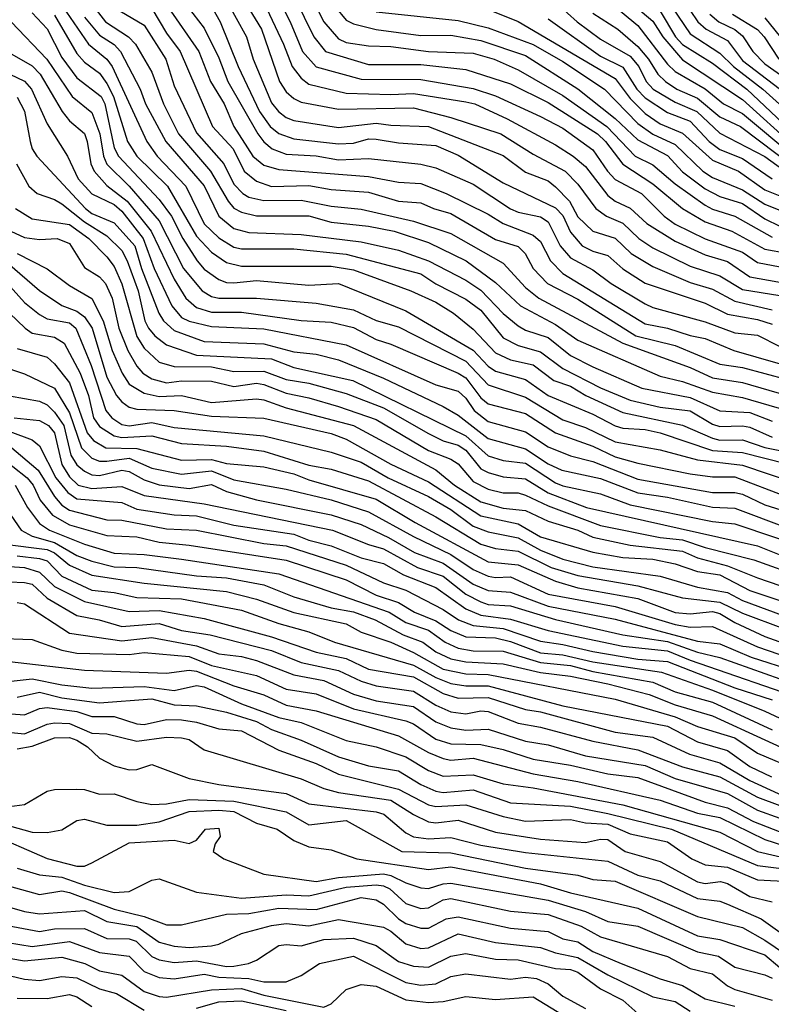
# Model space of a CAD drawing. Header units: metres. Extents: x -51132 to -49532, y -231222 to -229437.
# Tile 378 of 656: x -50645 to -50595, y -229680 to -229614. Entities that reach past the tile are written whole.
import ezdxf

# ---------------------------------------------------------------- set-up
doc = ezdxf.new("R2010")
doc.units = ezdxf.units.M
for name, color, linetype in [('CONTOUR_HALF', 8, 'Continuous'), ('CONTOUR_INDEX', 1, 'Continuous'), ('CONTOUR_INTER', 3, 'Continuous')]:
    doc.layers.add(name, color=color, linetype=linetype)

msp = doc.modelspace()

# ---------------------------------------------------------------- linework, layer by layer
at = {"layer": 'CONTOUR_HALF'}
for points, elevation in [([(-50627.208, -229611.259), (-50625.244, -229615.259), (-50624.465, -229616.259), (-50621.58, -229617.109), (-50618.08, -229617.126), (-50615.08, -229617.453), (-50612.08, -229618.409), (-50609.58, -229619.658), (-50606.28, -229621.759), (-50605.745, -229622.259), (-50604.58, -229623.792), (-50602.58, -229625.097), (-50600.58, -229626.748), (-50599.08, -229627.65), (-50597.294, -229628.259), (-50595.08, -229629.477), (-50593.58, -229629.74)], 24.5), ([(-50634.08, -229612.713), (-50632.58, -229614.68), (-50631.58, -229616.679), (-50630.999, -229618.259), (-50628.981, -229621.759), (-50628.58, -229622.292), (-50628.017, -229622.759), (-50627.08, -229623.119), (-50625.08, -229623.219), (-50623.58, -229623.501), (-50621.58, -229623.415), (-50618.08, -229623.786), (-50617.08, -229624.028), (-50614.58, -229625.116), (-50612.08, -229626.774), (-50611.58, -229626.992), (-50610.08, -229627.301), (-50609.58, -229627.637), (-50608.767, -229629.259), (-50608.08, -229630.044), (-50606.58, -229630.86), (-50605.359, -229631.759), (-50603.08, -229633.124), (-50602.58, -229633.37), (-50599.08, -229634.343), (-50597.08, -229635.059), (-50595.58, -229635.215), (-50594.08, -229635.98)], 27.5), ([(-50631.114, -229612.759), (-50629.735, -229615.259), (-50629.289, -229616.759), (-50628.08, -229619.691), (-50627.61, -229620.259), (-50627.08, -229620.659), (-50626.58, -229620.855), (-50623.58, -229621.338), (-50621.08, -229621.037), (-50620.08, -229621.183), (-50617.58, -229621.267), (-50612.58, -229623.216), (-50611.08, -229624.315), (-50609.58, -229624.9), (-50609.08, -229625.296), (-50608.139, -229626.259), (-50607.58, -229627.311), (-50606.585, -229628.259), (-50605.08, -229628.742), (-50604.023, -229629.759), (-50602.58, -229630.628), (-50600.08, -229631.692), (-50598.58, -229632.145), (-50597.08, -229632.959), (-50594.58, -229633.525)], 26.5), ([(-50628.58, -229612.971), (-50627.26, -229615.759), (-50626.691, -229617.259), (-50626.08, -229618.036), (-50625.58, -229618.432), (-50623.08, -229619.037), (-50620.08, -229619.135), (-50618.58, -229619.064), (-50615.08, -229619.621), (-50614.467, -229619.759), (-50612.311, -229620.759), (-50609.08, -229622.493), (-50607.887, -229623.259), (-50607.08, -229623.953), (-50605.58, -229625.876), (-50605.08, -229626.259), (-50604.08, -229626.732), (-50602.964, -229627.759), (-50601.08, -229628.942), (-50599.08, -229629.861), (-50597.58, -229630.297), (-50596.08, -229631.324), (-50593.58, -229631.762)], 25.5), ([(-50609.58, -229612.497), (-50607.622, -229614.259), (-50606.08, -229615.428), (-50604.08, -229616.561), (-50603.5, -229617.259), (-50603.019, -229618.259), (-50602.555, -229618.759), (-50601.08, -229619.648), (-50599.621, -229620.259), (-50598.08, -229621.702), (-50595.08, -229623.284), (-50593.08, -229624.719)], 21.5), ([(-50605.678, -229612.759), (-50603.58, -229614.516), (-50601.58, -229617.102), (-50601.08, -229617.58), (-50599.08, -229618.744), (-50597.836, -229619.759), (-50596.58, -229620.397), (-50593.08, -229623.311)], 20.5), ([(-50600.58, -229612.725), (-50599.557, -229614.259), (-50599.001, -229614.759), (-50597.58, -229615.525), (-50596.58, -229616.849), (-50591.58, -229620.667)], 18.5), ([(-50644.08, -229613.655), (-50643.08, -229614.743), (-50642.08, -229616.658), (-50641.08, -229618.003), (-50639.464, -229619.259), (-50639.217, -229619.759), (-50638.58, -229622.688), (-50638.3, -229623.259), (-50635.58, -229626.141), (-50634.752, -229627.259), (-50633.993, -229628.759), (-50633.035, -229630.259), (-50632.58, -229630.804), (-50631.58, -229631.507), (-50631.08, -229631.699), (-50630.58, -229631.725), (-50629.08, -229631.557), (-50625.58, -229631.887), (-50623.58, -229631.766), (-50619.08, -229633.597), (-50614.58, -229636.225), (-50613.58, -229637.288), (-50613.08, -229637.632), (-50611.08, -229638.197), (-50609.58, -229639.258), (-50606.58, -229640.499), (-50605.08, -229641.291), (-50604.58, -229641.451), (-50603.08, -229641.537), (-50602.08, -229641.753), (-50598.58, -229642.934), (-50596.58, -229643.067), (-50593.58, -229643.84)], 31.5), ([(-50642.024, -229613.259), (-50640.308, -229615.759), (-50639.08, -229616.763), (-50638.716, -229617.259), (-50636.405, -229622.259), (-50635.711, -229623.259), (-50633.792, -229625.259), (-50632.58, -229627.786), (-50631.58, -229628.721), (-50630.58, -229629.331), (-50630.08, -229629.454), (-50626.58, -229629.441), (-50623.08, -229629.81), (-50618.08, -229631.131), (-50617.08, -229631.795), (-50615.08, -229632.818), (-50614.08, -229633.551), (-50612.58, -229635.413), (-50611.58, -229635.92), (-50610.08, -229636.341), (-50608.58, -229637.453), (-50606.08, -229638.744), (-50604.08, -229639.573), (-50602.08, -229640.039), (-50600.08, -229640.281), (-50598.58, -229641.182), (-50598.08, -229641.334), (-50596.58, -229641.291), (-50596.08, -229641.387), (-50594.58, -229642.044)], 30.5), ([(-50639.958, -229613.259), (-50639.163, -229614.259), (-50637.641, -229615.259), (-50637.164, -229615.759), (-50636.08, -229617.631), (-50635.286, -229619.759), (-50634.283, -229621.759), (-50632.155, -229624.259), (-50630.967, -229626.259), (-50630.58, -229626.723), (-50630.08, -229627.006), (-50629.08, -229627.245), (-50625.58, -229627.242), (-50624.08, -229627.655), (-50621.58, -229627.928), (-50619.862, -229628.259), (-50617.58, -229629.033), (-50615.049, -229630.259), (-50613.08, -229631.704), (-50611.419, -229633.259), (-50609.08, -229634.505), (-50607.58, -229635.549), (-50602.08, -229637.965), (-50600.58, -229638.321), (-50598.58, -229639.033), (-50596.58, -229639.395), (-50593.58, -229640.258)], 29.5), ([(-50636.08, -229613.375), (-50635.08, -229615.031), (-50634.166, -229616.259), (-50632.014, -229621.259), (-50630.64, -229622.759), (-50629.889, -229624.259), (-50629.08, -229624.928), (-50628.08, -229625.269), (-50625.58, -229625.217), (-50624.08, -229625.488), (-50621.58, -229625.648), (-50619.58, -229626.262), (-50618.08, -229626.375), (-50617.243, -229626.759), (-50616.08, -229627.081), (-50613.08, -229628.816), (-50611.58, -229629.296), (-50611.111, -229629.759), (-50610.58, -229630.76), (-50609.614, -229631.759), (-50607.58, -229632.827), (-50603.706, -229635.259), (-50601.08, -229635.905), (-50598.08, -229637.163), (-50596.58, -229637.388), (-50593.58, -229638.188)], 28.5), ([(-50623.821, -229613.259), (-50623.08, -229614.15), (-50622.58, -229614.398), (-50621.08, -229614.784), (-50618.08, -229615.17), (-50616.08, -229615.168), (-50614.08, -229615.517), (-50611.08, -229616.52), (-50607.58, -229618.758), (-50605.08, -229620.726), (-50603.58, -229622.166), (-50601.58, -229623.197), (-50600.58, -229624.292), (-50599.08, -229625.447), (-50598.08, -229625.95), (-50596.58, -229626.408), (-50595.08, -229627.438), (-50594.08, -229627.925)], 23.5), ([(-50614.08, -229613.229), (-50611.58, -229614.237), (-50605.08, -229618.051), (-50604.08, -229619.398), (-50603.08, -229620.396), (-50602.08, -229621.078), (-50600.58, -229621.721), (-50598.58, -229623.528), (-50596.843, -229624.259), (-50595.08, -229625.492), (-50592.08, -229626.717)], 22.5), ([(-50602.08, -229613.546), (-50601.044, -229615.259), (-50600.58, -229615.782), (-50598.58, -229617.04), (-50596.278, -229618.759), (-50593.08, -229621.811)], 19.5), ([(-50597.245, -229613.759), (-50595.58, -229614.775), (-50595.119, -229615.259), (-50594.142, -229616.759)], 17.5), ([(-50645.58, -229616.328), (-50644.08, -229617.215), (-50643.531, -229617.759), (-50642.076, -229620.259), (-50641.58, -229620.887), (-50640.58, -229621.743), (-50640.387, -229622.259), (-50640.161, -229623.759), (-50639.931, -229624.259), (-50639.08, -229625.209), (-50637.71, -229626.259), (-50636.122, -229628.259), (-50634.58, -229631.485), (-50633.791, -229632.759), (-50633.08, -229633.38), (-50632.08, -229633.677), (-50630.08, -229633.688), (-50626.08, -229634.246), (-50624.08, -229634.355), (-50622.58, -229634.722), (-50621.08, -229635.508), (-50620.08, -229635.828), (-50615.58, -229637.759), (-50615.08, -229638.087), (-50614.08, -229639.421), (-50613.58, -229639.811), (-50611.08, -229640.472), (-50609.08, -229641.764), (-50606.58, -229642.643), (-50605.08, -229643.354), (-50603.58, -229643.786), (-50600.08, -229644.49), (-50598.58, -229644.71), (-50597.08, -229644.711), (-50593.58, -229646.032)], 32.5), ([(-50645.08, -229619.313), (-50644.58, -229620.252), (-50644.213, -229622.259), (-50644.072, -229622.759), (-50643.755, -229623.259), (-50640.502, -229626.759), (-50640.08, -229627.094), (-50638.58, -229627.719), (-50637.213, -229629.259), (-50636.76, -229630.759), (-50635.596, -229633.759), (-50635.294, -229634.259), (-50634.58, -229634.908), (-50632.58, -229635.643), (-50628.58, -229635.803), (-50626.58, -229636.334), (-50625.08, -229636.49), (-50623.58, -229636.874), (-50620.58, -229638.108), (-50616.58, -229639.999), (-50615.58, -229640.584), (-50613.58, -229642.142), (-50611.08, -229642.828), (-50609.58, -229643.826), (-50608.651, -229644.259), (-50606.08, -229644.803), (-50603.58, -229645.781), (-50601.58, -229646.067), (-50598.58, -229646.736), (-50597.08, -229646.792), (-50593.58, -229648.105)], 33.5), ([(-50645.196, -229626.759), (-50644.08, -229627.433), (-50641.58, -229627.814), (-50640.285, -229628.759), (-50639.08, -229629.977), (-50638.58, -229630.626), (-50638.08, -229631.799), (-50637.08, -229635.318), (-50636.58, -229636.094), (-50635.58, -229637.037), (-50634.58, -229637.313), (-50632.08, -229637.332), (-50630.58, -229637.646), (-50628.58, -229637.63), (-50627.08, -229638.183), (-50625.58, -229638.44), (-50623.08, -229639.137), (-50620.58, -229640.08), (-50617.58, -229641.802), (-50616.58, -229642.283), (-50615.58, -229642.586), (-50615.08, -229642.913), (-50614.08, -229644.156), (-50613.58, -229644.413), (-50612.58, -229644.7), (-50611.08, -229644.83), (-50609.58, -229645.764), (-50607.014, -229646.759), (-50595.58, -229649.319), (-50593.238, -229650.259)], 34.5), ([(-50645.08, -229629.766), (-50643.08, -229630.782), (-50641.58, -229631.903), (-50640.08, -229632.767), (-50639.336, -229634.259), (-50638.725, -229636.259), (-50638.062, -229637.759), (-50637.58, -229638.495), (-50636.58, -229639.093), (-50635.58, -229639.316), (-50634.08, -229639.263), (-50632.08, -229639.723), (-50629.08, -229639.492), (-50628.58, -229639.556), (-50627.08, -229640.087), (-50622.58, -229641.258), (-50617.08, -229644.229), (-50615.842, -229645.259), (-50614.08, -229646.366), (-50612.58, -229646.793), (-50611.08, -229646.952), (-50609.58, -229647.666), (-50607.58, -229648.27), (-50606.58, -229648.734), (-50604.08, -229649.263), (-50600.58, -229649.679), (-50599.58, -229650.12), (-50597.58, -229650.645), (-50595.58, -229651.462), (-50591.08, -229653.003)], 35.5), ([(-50645.713, -229631.759), (-50644.58, -229633.04), (-50643.58, -229633.85), (-50643.08, -229634.124), (-50641.58, -229634.408), (-50641.144, -229634.759), (-50640.119, -229637.259), (-50639.144, -229640.259), (-50638.745, -229640.759), (-50638.08, -229641.196), (-50637.58, -229641.286), (-50636.08, -229641.065), (-50634.58, -229641.393), (-50628.58, -229641.953), (-50624.08, -229643.044), (-50622.08, -229643.718), (-50620.272, -229644.759), (-50617.58, -229646.024), (-50616.08, -229646.895), (-50614.58, -229648.008), (-50613.58, -229648.38), (-50611.58, -229648.785), (-50610.08, -229649.601), (-50608.58, -229650.205), (-50606.58, -229650.711), (-50602.08, -229651.354), (-50599.58, -229652.074), (-50597.58, -229652.435), (-50596.58, -229652.974), (-50591.08, -229655.002)], 36.5), ([(-50645.08, -229636.124), (-50643.08, -229636.686), (-50642.58, -229637.137), (-50641.58, -229638.408), (-50640.402, -229641.759), (-50639.977, -229642.259), (-50639.14, -229642.759), (-50637.08, -229642.804), (-50634.08, -229643.592), (-50632.08, -229643.539), (-50631.08, -229643.805), (-50628.58, -229644.042), (-50626.58, -229644.503), (-50625.58, -229644.905), (-50621.08, -229646.19), (-50618.453, -229647.759), (-50613.58, -229650.375), (-50611.58, -229650.595), (-50609.08, -229651.685), (-50607.58, -229652.128), (-50603.58, -229652.834), (-50601.08, -229653.785), (-50600.08, -229653.865), (-50598.58, -229653.714), (-50598.08, -229653.837), (-50597.08, -229654.455), (-50595.08, -229655.38), (-50590.08, -229657.171)], 37.5), ([(-50645.58, -229639.286), (-50643.58, -229639.647), (-50643.08, -229639.876), (-50642.58, -229640.364), (-50641.956, -229641.259), (-50641.486, -229643.259), (-50641.08, -229643.889), (-50640.58, -229644.325), (-50640.08, -229644.567), (-50639.58, -229644.605), (-50638.08, -229644.262), (-50637.58, -229644.337), (-50636.58, -229644.91), (-50635.58, -229645.229), (-50633.58, -229645.483), (-50632.08, -229645.209), (-50631.08, -229645.672), (-50629.08, -229646.239), (-50624.08, -229647.234), (-50622.08, -229647.895), (-50620.242, -229648.759), (-50618.508, -229649.759), (-50616.58, -229650.477), (-50614.58, -229651.872), (-50613.58, -229652.302), (-50612.08, -229652.423), (-50609.58, -229653.355), (-50605.08, -229654.223), (-50599.58, -229655.682), (-50598.08, -229655.869), (-50595.999, -229656.759), (-50593.08, -229657.709)], 38.5), ([(-50647.08, -229641.118), (-50644.08, -229642.231), (-50643.58, -229642.63), (-50642.482, -229644.759), (-50641.687, -229645.759), (-50641.08, -229646.174), (-50638.08, -229646.422), (-50637.08, -229646.874), (-50634.58, -229647.232), (-50633.08, -229647.314), (-50630.58, -229647.925), (-50626.58, -229648.529), (-50625.58, -229648.932), (-50624.08, -229649.32), (-50622.08, -229650.115), (-50620.58, -229650.494), (-50619.24, -229651.259), (-50617.08, -229652.097), (-50615.08, -229653.522), (-50614.08, -229653.962), (-50612.08, -229654.212), (-50609.58, -229654.968), (-50604.58, -229656.031), (-50601.58, -229656.33), (-50600.08, -229656.96), (-50592.08, -229659.735)], 39.5), ([(-50646.336, -229643.259), (-50644.41, -229644.759), (-50643.996, -229645.259), (-50643.527, -229646.259), (-50642.724, -229647.259), (-50641.58, -229647.912), (-50639.08, -229648.627), (-50637.08, -229648.704), (-50635.58, -229649.07), (-50633.58, -229649.268), (-50627.08, -229650.266), (-50623.08, -229651.589), (-50621.08, -229652.612), (-50619.58, -229653.117), (-50618.511, -229653.759), (-50617.08, -229654.337), (-50616.08, -229654.99), (-50615.08, -229655.395), (-50613.08, -229655.476), (-50612.08, -229655.722), (-50610.08, -229656.468), (-50608.58, -229656.611), (-50606.58, -229657.068), (-50601.992, -229657.759), (-50598.58, -229658.962), (-50595.08, -229660.373), (-50593.08, -229661.312)], 40.5), ([(-50645.492, -229647.259), (-50644.803, -229648.259), (-50644.08, -229648.671), (-50642.58, -229649.095), (-50641.08, -229649.952), (-50640.08, -229650.338), (-50638.58, -229650.73), (-50637.08, -229650.775), (-50633.08, -229651.313), (-50631.08, -229651.452), (-50628.58, -229651.914), (-50626.58, -229652.732), (-50624.08, -229653.469), (-50622.58, -229653.729), (-50621.143, -229654.259), (-50619.258, -229655.259), (-50617.948, -229655.759), (-50617.08, -229656.402), (-50616.08, -229656.873), (-50615.08, -229657.08), (-50612.58, -229657.201), (-50610.08, -229657.78), (-50608.08, -229658.026), (-50605.58, -229658.538), (-50602.815, -229659.259), (-50601.08, -229659.959), (-50598.58, -229660.677), (-50588.08, -229665.506)], 41.5), ([(-50645.08, -229649.992), (-50643.58, -229650.169), (-50643.08, -229650.32), (-50642.08, -229651.347), (-50640.08, -229652.272), (-50638.58, -229652.438), (-50637.08, -229652.766), (-50634.08, -229652.851), (-50630.08, -229653.621), (-50627.58, -229654.521), (-50625.58, -229655.076), (-50623.86, -229655.759), (-50618.58, -229657.287), (-50617.08, -229658.129), (-50616.08, -229658.514), (-50615.08, -229658.682), (-50613.58, -229658.67), (-50608.58, -229660.012), (-50601.58, -229661.386), (-50599.58, -229662.427), (-50597.58, -229663.016), (-50596.08, -229664.066), (-50594.644, -229664.759)], 42.5), ([(-50645.58, -229651.722), (-50644.58, -229651.761), (-50644.08, -229651.887), (-50643.08, -229652.82), (-50641.08, -229653.983), (-50639.594, -229654.259), (-50638.08, -229654.722), (-50635.58, -229654.518), (-50634.08, -229654.975), (-50632.16, -229655.259), (-50628.08, -229656.325), (-50626.08, -229657.117), (-50623.58, -229657.665), (-50622.08, -229658.374), (-50621.08, -229658.688), (-50618.58, -229659.027), (-50617.08, -229659.963), (-50616.08, -229660.415), (-50615.08, -229660.544), (-50614.08, -229660.353), (-50613.58, -229660.388), (-50611.58, -229661.181), (-50610.08, -229661.438), (-50606.58, -229662.388), (-50603.58, -229662.964), (-50600.58, -229664.105), (-50598.08, -229664.757), (-50595.58, -229666.122), (-50594.08, -229666.681)], 43.5), ([(-50646.58, -229655.496), (-50644.08, -229655.591), (-50642.08, -229656.292), (-50641.08, -229656.499), (-50637.58, -229656.588), (-50636.58, -229656.448), (-50633.58, -229656.72), (-50632.08, -229657.317), (-50629.08, -229657.981), (-50627.08, -229658.909), (-50625.08, -229659.206), (-50622.58, -229660.211), (-50619.08, -229661.02), (-50618.58, -229661.23), (-50617.08, -229662.25), (-50616.08, -229662.566), (-50614.08, -229662.613), (-50612.58, -229662.936), (-50610.58, -229663.59), (-50608.08, -229663.988), (-50605.58, -229664.561), (-50603.58, -229664.815), (-50599.08, -229666.463), (-50597.58, -229666.838), (-50595.837, -229667.759), (-50590.58, -229669.804)], 44.5), ([(-50646.08, -229658.425), (-50644.08, -229658.204), (-50642.08, -229658.608), (-50640.08, -229658.826), (-50636.58, -229658.727), (-50634.58, -229658.99), (-50633.08, -229658.654), (-50632.58, -229658.749), (-50630.08, -229659.879), (-50627.58, -229660.801), (-50626.08, -229661.138), (-50623.08, -229662.328), (-50621.08, -229662.768), (-50619.08, -229663.419), (-50617.58, -229664.344), (-50616.58, -229664.72), (-50614.58, -229664.626), (-50612.58, -229665.226), (-50610.58, -229665.5), (-50604.58, -229666.649), (-50598.08, -229668.467), (-50595.58, -229669.767), (-50593.08, -229670.334)], 45.5), ([(-50646.08, -229660.515), (-50644.58, -229660.62), (-50643.58, -229660.197), (-50643.08, -229660.125), (-50641.08, -229660.393), (-50640.08, -229660.725), (-50638.58, -229660.735), (-50637.08, -229661.233), (-50636.58, -229661.271), (-50635.08, -229660.934), (-50634.08, -229660.955), (-50633.08, -229661.106), (-50631.58, -229661.555), (-50630.08, -229661.686), (-50627.58, -229662.973), (-50625.08, -229663.875), (-50623.58, -229664.6), (-50619.58, -229665.589), (-50617.58, -229666.632), (-50617.08, -229666.76), (-50615.08, -229666.631), (-50612.58, -229667.424), (-50611.08, -229667.726), (-50608.08, -229667.623), (-50607.08, -229667.841), (-50605.58, -229667.934), (-50604.08, -229668.574), (-50601.58, -229669.123), (-50599.961, -229670.259), (-50599.08, -229670.65), (-50597.58, -229670.805), (-50595.58, -229671.653), (-50593.377, -229671.759)], 46.5), ([(-50645.08, -229662.889), (-50644.08, -229662.721), (-50642.58, -229662.148), (-50641.58, -229662.13), (-50641.08, -229662.306), (-50640.371, -229662.759), (-50639.58, -229663.523), (-50638.58, -229664.031), (-50637.58, -229664.288), (-50637.08, -229664.275), (-50636.08, -229663.942), (-50633.58, -229664.888), (-50631.58, -229665.281), (-50627.08, -229665.872), (-50625.58, -229666.576), (-50621.08, -229667.099), (-50620.547, -229667.259), (-50619.08, -229668.506), (-50618.58, -229668.784), (-50617.58, -229668.914), (-50616.08, -229668.83), (-50614.08, -229669.347), (-50611.08, -229669.834), (-50605.58, -229670.414), (-50603.58, -229671.338), (-50602.08, -229671.732), (-50599.58, -229672.906), (-50598.08, -229673.084), (-50597.58, -229673.278), (-50595.315, -229674.259), (-50594.08, -229675.15)], 47.5), ([(-50645.58, -229668.046), (-50644.08, -229668.477), (-50643.08, -229668.489), (-50642.08, -229668.317), (-50641.08, -229667.692), (-50640.58, -229667.607), (-50639.08, -229667.995), (-50637.08, -229668.007), (-50635.58, -229667.782), (-50633.58, -229667.095), (-50631.58, -229666.992), (-50630.58, -229667.097), (-50629.08, -229667.869), (-50627.701, -229668.259), (-50626.58, -229669.023), (-50625.58, -229669.45), (-50624.08, -229669.651), (-50622.37, -229670.259), (-50617.58, -229670.97), (-50616.08, -229670.782), (-50610.08, -229671.927), (-50608.08, -229672.525), (-50603.58, -229673.551), (-50599.58, -229675.413), (-50598.08, -229675.641), (-50595.08, -229676.673), (-50593.08, -229678.363)], 48.5), ([(-50645.08, -229670.883), (-50643.58, -229671.325), (-50642.08, -229671.47), (-50640.58, -229672.014), (-50638.58, -229672.512), (-50637.58, -229672.445), (-50636.08, -229671.68), (-50635.58, -229671.589), (-50633.08, -229672.473), (-50630.08, -229672.88), (-50627.08, -229672.655), (-50625.58, -229672.734), (-50623.08, -229672.155), (-50621.08, -229672), (-50620.58, -229672.05), (-50620.147, -229672.259), (-50619.08, -229673.243), (-50618.08, -229673.577), (-50617.58, -229673.531), (-50616.58, -229672.998), (-50616.08, -229672.908), (-50612.08, -229673.763), (-50609.58, -229673.978), (-50607.361, -229674.759), (-50606.08, -229675.474), (-50601.58, -229676.794), (-50600.08, -229677.593), (-50598.58, -229677.951), (-50597.58, -229678.756), (-50597.08, -229678.996), (-50594.58, -229679.707)], 49.5), ([(-50645.58, -229673.475), (-50644.58, -229673.786), (-50643.58, -229673.93), (-50640.58, -229673.715), (-50639.08, -229674.452), (-50637.08, -229674.782), (-50635.58, -229675.823), (-50634.58, -229676.102), (-50633.58, -229676.175), (-50632.08, -229676.075), (-50631.58, -229675.959), (-50630.08, -229675.238), (-50628.08, -229674.717), (-50627.08, -229674.583), (-50625.58, -229674.739), (-50623.58, -229674.31), (-50620.58, -229674.819), (-50620.08, -229675.083), (-50619.08, -229675.927), (-50618.08, -229676.246), (-50617.58, -229676.205), (-50615.58, -229675.258), (-50613.08, -229675.839), (-50610.08, -229676.181), (-50609.08, -229676.549), (-50607.58, -229676.855), (-50605.58, -229678.02), (-50602.58, -229679.494), (-50601.08, -229679.795), (-50600.08, -229680.437)], 50.5), ([(-50646.58, -229675.709), (-50644.08, -229676.11), (-50641.58, -229675.785), (-50639.58, -229676.511), (-50637.594, -229676.759), (-50636.58, -229677.799), (-50635.58, -229678.186), (-50634.58, -229678.289), (-50632.58, -229677.973), (-50631.58, -229678.17), (-50629.58, -229678.258), (-50628.58, -229678.485), (-50627.08, -229678.487), (-50626.08, -229678.063), (-50624.865, -229677.259), (-50622.58, -229676.769), (-50619.08, -229678.522), (-50618.08, -229678.704), (-50617.08, -229678.615), (-50616.08, -229678.121), (-50615.08, -229677.947), (-50612.08, -229678.298), (-50611.08, -229678.165), (-50610.347, -229678.259), (-50609.58, -229678.61), (-50608.58, -229679.432), (-50607.08, -229680.273)], 51.5), ([(-50646.58, -229677.84), (-50644.58, -229678.307), (-50643.58, -229678.389), (-50642.08, -229678.117), (-50641.08, -229678.213), (-50639.58, -229678.945), (-50638.426, -229679.259), (-50636.58, -229680.366)], 52.5), ([(-50633.08, -229680.246), (-50631.58, -229679.809), (-50630.08, -229679.755), (-50627.08, -229680.396)], 52.5)]:
    msp.add_lwpolyline(points, dxfattribs=dict(at, elevation=elevation))
at = {"layer": 'CONTOUR_INDEX'}
for points, elevation in [([(-50628.075, -229611.759), (-50626.815, -229614.259), (-50626.005, -229616.259), (-50625.08, -229617.274), (-50622.08, -229618.09), (-50618.08, -229618.121), (-50614.58, -229618.731), (-50613.08, -229619.226), (-50610.08, -229620.606), (-50608.58, -229621.377), (-50606.58, -229622.829), (-50605.608, -229624.259), (-50605.08, -229624.808), (-50603.325, -229625.759), (-50601.803, -229627.259), (-50601.08, -229627.792), (-50599.08, -229628.783), (-50596.58, -229629.683), (-50595.58, -229630.359), (-50593.58, -229630.734)], 25), ([(-50604.285, -229612.759), (-50602.58, -229614.214), (-50601.902, -229615.259), (-50600.58, -229616.809), (-50596.58, -229619.469), (-50593.08, -229622.62)], 20), ([(-50640.58, -229613.957), (-50639.58, -229615.161), (-50638.58, -229615.782), (-50638.16, -229616.259), (-50636.846, -229618.759), (-50636.491, -229619.759), (-50635.141, -229622.259), (-50632.58, -229625.226), (-50631.585, -229627.259), (-50630.58, -229628.094), (-50629.58, -229628.353), (-50626.08, -229628.496), (-50622.08, -229628.978), (-50619.58, -229629.535), (-50617.58, -229630.243), (-50615.08, -229631.542), (-50614.08, -229632.204), (-50612.58, -229633.769), (-50611.58, -229634.597), (-50611.08, -229634.89), (-50609.58, -229635.387), (-50608.08, -229636.588), (-50606.58, -229637.352), (-50603.311, -229638.759), (-50600.08, -229639.389), (-50598.08, -229640.294), (-50596.08, -229640.399), (-50594.58, -229640.974)], 30), ([(-50645.493, -229628.259), (-50644.58, -229628.688), (-50643.58, -229628.834), (-50642.402, -229628.759), (-50641.58, -229629.088), (-50640.58, -229630.702), (-50639.58, -229631.322), (-50639.161, -229631.759), (-50638.728, -229632.759), (-50638.27, -229634.759), (-50637.667, -229636.259), (-50637.08, -229637.287), (-50636.678, -229637.759), (-50636.08, -229638.144), (-50635.08, -229638.412), (-50634.08, -229638.289), (-50632.08, -229638.312), (-50630.58, -229638.662), (-50629.08, -229638.437), (-50628.58, -229638.514), (-50627.08, -229639.104), (-50625.58, -229639.408), (-50623.58, -229640.006), (-50621.08, -229640.871), (-50617.58, -229642.928), (-50616.08, -229643.523), (-50615.58, -229643.826), (-50614.58, -229645.018), (-50613.58, -229645.526), (-50612.58, -229645.776), (-50611.58, -229645.78), (-50611.08, -229645.931), (-50609.58, -229646.634), (-50606.08, -229647.949), (-50602.08, -229648.756), (-50600.58, -229648.905), (-50599.08, -229649.434), (-50595.812, -229650.259), (-50592.58, -229651.412)], 35), ([(-50645.58, -229642.631), (-50643.68, -229644.259), (-50642.58, -229646.019), (-50642.08, -229646.588), (-50641.58, -229646.921), (-50639.08, -229647.569), (-50638.08, -229647.61), (-50635.08, -229648.183), (-50633.08, -229648.263), (-50628.58, -229649.152), (-50627.08, -229649.316), (-50623.08, -229650.598), (-50620.58, -229651.784), (-50619.08, -229652.283), (-50616.58, -229653.578), (-50615.569, -229654.259), (-50614.58, -229654.64), (-50612.58, -229654.84), (-50610.08, -229655.703), (-50608.58, -229655.905), (-50606.58, -229656.388), (-50603.58, -229656.888), (-50601.58, -229657.06), (-50597.08, -229658.804), (-50594.58, -229659.626)], 40), ([(-50645.58, -229657.058), (-50640.58, -229657.641), (-50635.08, -229657.836), (-50633.58, -229657.642), (-50633.08, -229657.699), (-50630.58, -229658.672), (-50628.58, -229659.279), (-50627.08, -229659.969), (-50625.08, -229660.347), (-50619.58, -229662.014), (-50617.58, -229663.129), (-50616.58, -229663.55), (-50616.08, -229663.652), (-50614.58, -229663.527), (-50610.58, -229664.575), (-50607.58, -229665.071), (-50602.08, -229666.323), (-50599.58, -229667.205), (-50598.08, -229667.492), (-50595.08, -229668.95), (-50593.08, -229669.595)], 45), ([(-50645.58, -229672.091), (-50643.58, -229672.644), (-50642.08, -229672.385), (-50641.58, -229672.505), (-50638.58, -229673.618), (-50636.58, -229674.112), (-50635.08, -229674.669), (-50634.08, -229674.658), (-50631.08, -229673.956), (-50629.58, -229673.906), (-50627.58, -229673.56), (-50625.08, -229673.638), (-50622.08, -229672.846), (-50621.08, -229673.003), (-50620.58, -229673.279), (-50619.58, -229674.256), (-50619.08, -229674.575), (-50618.08, -229674.898), (-50617.58, -229674.898), (-50616.379, -229674.259), (-50615.58, -229674.139), (-50612.08, -229674.894), (-50609.58, -229675.109), (-50608.58, -229675.605), (-50607.58, -229675.809), (-50606.58, -229676.451), (-50604.685, -229677.259), (-50602.08, -229678.273), (-50600.58, -229678.72), (-50599.08, -229679.609), (-50597.08, -229680.115)], 50)]:
    msp.add_lwpolyline(points, dxfattribs=dict(at, elevation=elevation))
at = {"layer": 'CONTOUR_INTER'}
for points, elevation in [([(-50626.58, -229610.278), (-50624.57, -229614.259), (-50623.58, -229615.412), (-50623.08, -229615.646), (-50621.58, -229615.878), (-50620.08, -229615.918), (-50617.58, -229616.251), (-50614.58, -229616.353), (-50613.175, -229616.759), (-50611.58, -229617.479), (-50608.58, -229619.191), (-50605.652, -229621.259), (-50603.748, -229623.259), (-50602.58, -229623.829), (-50601.08, -229625.11), (-50599.08, -229626.523), (-50598.58, -229626.797), (-50597.08, -229627.259), (-50594.58, -229628.664)], 24), ([(-50630.257, -229612.259), (-50628.736, -229614.759), (-50627.542, -229618.259), (-50627.08, -229618.958), (-50626.58, -229619.394), (-50626.08, -229619.631), (-50623.58, -229620.106), (-50618.58, -229620.024), (-50616.08, -229620.666), (-50612.732, -229621.759), (-50610.58, -229623.127), (-50608.434, -229624.259), (-50607.58, -229625.126), (-50606.382, -229626.759), (-50605.677, -229627.259), (-50604.58, -229627.737), (-50603.496, -229628.759), (-50602.58, -229629.376), (-50600.08, -229630.606), (-50598.091, -229631.259), (-50596.58, -229632.166), (-50594.08, -229632.572)], 26), ([(-50638.58, -229613.31), (-50636.58, -229614.494), (-50635.124, -229616.759), (-50634.58, -229618.542), (-50633.08, -229621.696), (-50631.266, -229623.759), (-50630.58, -229625.125), (-50629.995, -229625.759), (-50629.58, -229625.983), (-50628.58, -229626.226), (-50626.08, -229626.186), (-50624.08, -229626.592), (-50622.08, -229626.789), (-50618.58, -229627.609), (-50616.08, -229628.427), (-50612.58, -229630.412), (-50611.08, -229632.041), (-50610.186, -229632.759), (-50604.58, -229635.766), (-50600.08, -229637.388), (-50598.58, -229638.084), (-50596.58, -229638.393), (-50593.58, -229639.256)], 29), ([(-50634.996, -229613.259), (-50632.939, -229616.259), (-50632.151, -229618.259), (-50631.239, -229619.759), (-50630.594, -229621.259), (-50629.31, -229623.259), (-50628.58, -229623.851), (-50627.58, -229624.141), (-50621.58, -229624.607), (-50619.58, -229624.982), (-50618.08, -229625.086), (-50616.386, -229625.759), (-50613.58, -229627.134), (-50612.58, -229627.761), (-50610.58, -229628.527), (-50610.08, -229628.963), (-50609.408, -229630.259), (-50608.58, -229631.099), (-50603.08, -229634.469), (-50601.58, -229634.752), (-50600.08, -229635.256), (-50599.08, -229635.449), (-50597.158, -229636.259), (-50592.58, -229637.566)], 28), ([(-50632.08, -229613.23), (-50631.506, -229614.259), (-50630.294, -229617.259), (-50628.869, -229620.259), (-50628.165, -229621.259), (-50627.58, -229621.738), (-50626.58, -229622.082), (-50623.58, -229622.436), (-50622.58, -229622.39), (-50621.58, -229622.098), (-50621.08, -229622.103), (-50619.58, -229622.361), (-50617.08, -229622.542), (-50615.58, -229623.179), (-50612.58, -229625.034), (-50609.08, -229626.697), (-50608.58, -229627.211), (-50608.08, -229628.338), (-50607.288, -229629.259), (-50606.58, -229629.615), (-50605.58, -229629.894), (-50604.58, -229630.781), (-50603.08, -229631.754), (-50599.08, -229633.075), (-50597.58, -229633.815), (-50595.58, -229634.168), (-50594.58, -229634.491)], 27), ([(-50621.08, -229613.603), (-50615.58, -229614.187), (-50613.58, -229614.672), (-50610.58, -229615.792), (-50608.58, -229616.928), (-50605.797, -229618.759), (-50603.58, -229621.075), (-50602.58, -229621.782), (-50601.08, -229622.477), (-50599.226, -229624.259), (-50598.58, -229624.674), (-50596.58, -229625.503), (-50595.08, -229626.455), (-50592.58, -229627.456)], 23), ([(-50606.58, -229613.681), (-50604.907, -229614.759), (-50603.58, -229615.918), (-50602.852, -229616.759), (-50602.242, -229617.759), (-50601.723, -229618.259), (-50600.969, -229618.759), (-50599.58, -229619.38), (-50598.08, -229620.615), (-50596.706, -229621.259), (-50593.08, -229624.007)], 21), ([(-50601.291, -229613.259), (-50600.08, -229615.06), (-50598.08, -229616.356), (-50597.185, -229617.259), (-50595.215, -229618.759), (-50593.013, -229620.759)], 19), ([(-50645.473, -229614.259), (-50643.093, -229616.759), (-50641.397, -229619.259), (-50640.08, -229620.331), (-50639.556, -229621.759), (-50639.298, -229623.259), (-50639.08, -229623.775), (-50637.58, -229625.254), (-50635.58, -229627.577), (-50633.951, -229630.759), (-50632.696, -229632.259), (-50632.08, -229632.642), (-50631.58, -229632.756), (-50629.08, -229632.748), (-50625.08, -229633.093), (-50622.58, -229633.52), (-50621.08, -229634.235), (-50619.58, -229634.674), (-50615.08, -229636.97), (-50613.58, -229638.537), (-50611.08, -229639.361), (-50608.58, -229640.889), (-50607.08, -229641.397), (-50605.08, -229642.37), (-50602.08, -229642.903), (-50599.58, -229643.574), (-50596.58, -229643.925), (-50591.08, -229645.777)], 32), ([(-50642.58, -229613.811), (-50641.08, -229616.38), (-50640.58, -229616.973), (-50639.58, -229617.688), (-50639.08, -229618.387), (-50638.642, -229619.259), (-50637.696, -229622.259), (-50637.075, -229623.259), (-50635.013, -229625.259), (-50633.08, -229628.613), (-50632.08, -229629.664), (-50631.08, -229630.354), (-50630.08, -229630.6), (-50624.08, -229630.602), (-50622.58, -229630.853), (-50618.762, -229632.259), (-50617.08, -229633.018), (-50615.899, -229633.759), (-50614.58, -229634.829), (-50613.08, -229636.417), (-50612.08, -229636.879), (-50610.58, -229637.214), (-50609.2, -229638.259), (-50608.08, -229638.637), (-50607.04, -229639.259), (-50604.58, -229640.398), (-50600.58, -229641.246), (-50598.58, -229642.123), (-50598.08, -229642.24), (-50596.58, -229642.226), (-50595.08, -229642.742), (-50593.08, -229643.129)], 31), ([(-50609.58, -229614.063), (-50606.08, -229616.552), (-50604.58, -229617.304), (-50603.637, -229618.759), (-50603.08, -229619.34), (-50601.58, -229620.33), (-50600.08, -229620.918), (-50598.795, -229622.259), (-50598.08, -229622.795), (-50596.58, -229623.405), (-50594.583, -229624.759)], 22), ([(-50598.753, -229613.759), (-50598.165, -229614.259), (-50597.08, -229614.774), (-50596.58, -229615.209), (-50595.876, -229616.259), (-50595.08, -229617.064), (-50591.08, -229619.88)], 18), ([(-50595.08, -229613.989), (-50593.08, -229616.475)], 17), ([(-50646.58, -229617.295), (-50644.58, -229618.237), (-50644.124, -229618.759), (-50643.08, -229621.08), (-50641.71, -229623.259), (-50640.992, -229624.759), (-50640.08, -229625.763), (-50638.58, -229626.477), (-50638.08, -229626.927), (-50636.654, -229628.759), (-50635.915, -229630.759), (-50634.733, -229633.259), (-50634.08, -229634.036), (-50633.58, -229634.293), (-50632.08, -229634.642), (-50628.58, -229634.8), (-50623.08, -229635.875), (-50617.08, -229638.539), (-50615.58, -229638.966), (-50615.08, -229639.445), (-50614.526, -229640.259), (-50613.58, -229641.002), (-50611.08, -229641.682), (-50609.58, -229642.684), (-50608.08, -229643.285), (-50606.58, -229643.674), (-50603.58, -229644.864), (-50598.58, -229645.751), (-50597.08, -229645.744), (-50596.58, -229645.856), (-50595.08, -229646.563), (-50591.08, -229647.822)], 33), ([(-50645.125, -229623.759), (-50644.292, -229625.259), (-50643.74, -229625.759), (-50642.58, -229626.143), (-50642.08, -229626.449), (-50640.58, -229627.638), (-50639.08, -229628.589), (-50638.08, -229629.568), (-50637.71, -229630.259), (-50636.98, -229632.259), (-50636.536, -229634.259), (-50636.302, -229634.759), (-50635.878, -229635.259), (-50635.08, -229635.879), (-50633.08, -229636.569), (-50628.08, -229636.807), (-50626.58, -229637.382), (-50622.62, -229638.259), (-50615.08, -229641.968), (-50613.58, -229643.299), (-50612.58, -229643.607), (-50611.08, -229643.791), (-50609.08, -229645.098), (-50608.58, -229645.294), (-50606.08, -229645.845), (-50604.08, -229646.583), (-50598.58, -229647.693), (-50597.08, -229647.839), (-50591.58, -229649.687)], 34), ([(-50646.58, -229629.663), (-50643.58, -229632.234), (-50642.08, -229633.239), (-50641.08, -229633.608), (-50640.58, -229633.987), (-50640.071, -229634.759), (-50639.08, -229638.031), (-50638.425, -229639.259), (-50638.08, -229639.692), (-50637.58, -229640.047), (-50637.08, -229640.181), (-50634.58, -229640.258), (-50632.08, -229640.639), (-50628.58, -229640.783), (-50624.08, -229641.807), (-50623.08, -229642.185), (-50620.08, -229643.851), (-50617.58, -229645.027), (-50614.08, -229647.301), (-50611.58, -229647.841), (-50610.08, -229648.713), (-50606.58, -229649.74), (-50604.58, -229650.104), (-50602.58, -229650.2), (-50601.08, -229650.515), (-50599.58, -229651.037), (-50598.08, -229651.263), (-50596.08, -229652.312), (-50591.58, -229653.801)], 36), ([(-50645.592, -229633.759), (-50644.55, -229634.759), (-50644.08, -229635.095), (-50642.58, -229635.368), (-50641.94, -229635.759), (-50640.869, -229637.759), (-50640.314, -229639.259), (-50639.964, -229640.759), (-50639.58, -229641.328), (-50638.58, -229641.968), (-50638.08, -229642.074), (-50636.08, -229641.965), (-50634.08, -229642.47), (-50631.08, -229642.642), (-50628.58, -229642.974), (-50625.58, -229643.913), (-50624.08, -229644.188), (-50621.58, -229644.977), (-50617.08, -229647.385), (-50614.08, -229649.215), (-50613.08, -229649.488), (-50611.58, -229649.667), (-50609.359, -229650.759), (-50607.58, -229651.305), (-50603.58, -229651.995), (-50600.58, -229652.793), (-50598.08, -229653.076), (-50596.58, -229653.809), (-50591.08, -229655.874)], 37), ([(-50646.249, -229637.259), (-50644.58, -229637.814), (-50642.58, -229638.768), (-50641.58, -229640.425), (-50640.785, -229642.759), (-50640.08, -229643.451), (-50639.58, -229643.647), (-50639.08, -229643.648), (-50637.58, -229643.458), (-50636.08, -229644.125), (-50634.08, -229644.52), (-50632.08, -229644.295), (-50630.58, -229644.908), (-50627.08, -229645.531), (-50624.08, -229646.248), (-50621.58, -229647.037), (-50618.58, -229648.695), (-50616.08, -229649.885), (-50614.58, -229650.895), (-50613.58, -229651.339), (-50613.08, -229651.44), (-50612.08, -229651.396), (-50609.58, -229652.54), (-50605.08, -229653.371), (-50601.08, -229654.577), (-50600.08, -229654.749), (-50598.58, -229654.707), (-50595.58, -229656.068), (-50590.58, -229657.792)], 38), ([(-50645.27, -229640.759), (-50643.58, -229640.934), (-50642.989, -229641.259), (-50642.569, -229641.759), (-50642.08, -229643.88), (-50641.58, -229644.702), (-50640.999, -229645.259), (-50640.08, -229645.487), (-50638.08, -229645.341), (-50636.58, -229645.945), (-50632.58, -229646.512), (-50623.995, -229648.259), (-50621.58, -229649.233), (-50620.58, -229649.507), (-50618.307, -229650.759), (-50616.58, -229651.342), (-50615.08, -229652.548), (-50614.08, -229653.068), (-50613.58, -229653.231), (-50612.08, -229653.336), (-50609.08, -229654.254), (-50604.58, -229655.262), (-50601.58, -229655.71), (-50599.58, -229656.435), (-50598.08, -229656.781), (-50592.08, -229658.926)], 39), ([(-50645.208, -229645.259), (-50644.38, -229646.759), (-50643.58, -229647.814), (-50642.917, -229648.259), (-50640.58, -229649.203), (-50638.58, -229649.808), (-50636.58, -229649.889), (-50634.08, -229650.198), (-50627.58, -229651.198), (-50620.197, -229653.759), (-50619.08, -229654.453), (-50617.58, -229654.956), (-50616.457, -229655.759), (-50615.58, -229656.163), (-50614.58, -229656.331), (-50612.58, -229656.351), (-50610.08, -229657.129), (-50608.08, -229657.322), (-50606.58, -229657.715), (-50602.58, -229658.433), (-50601.08, -229659.091), (-50598.58, -229659.763), (-50594.58, -229661.617)], 41), ([(-50646.08, -229649.187), (-50643.08, -229649.562), (-50642.58, -229649.782), (-50641.58, -229650.604), (-50640.08, -229651.286), (-50636.58, -229651.817), (-50631.08, -229652.377), (-50629.08, -229652.88), (-50626.58, -229653.774), (-50623.08, -229654.527), (-50622.08, -229655.08), (-50620.08, -229655.767), (-50618.58, -229656.454), (-50616.58, -229657.571), (-50615.08, -229657.875), (-50613.58, -229657.912), (-50605.08, -229659.577), (-50601.08, -229660.746), (-50599.58, -229661.399), (-50597.08, -229662.157), (-50595.58, -229663.187), (-50590.08, -229665.499)], 42), ([(-50645.58, -229650.689), (-50644.58, -229650.776), (-50643.58, -229651.079), (-50642.58, -229652.031), (-50640.58, -229653.041), (-50637.58, -229653.701), (-50635.58, -229653.632), (-50632.58, -229654.177), (-50628.08, -229655.407), (-50625.08, -229656.434), (-50623.08, -229656.857), (-50621.58, -229657.563), (-50618.58, -229658.078), (-50616.58, -229659.195), (-50615.58, -229659.515), (-50613.58, -229659.471), (-50611.08, -229660.259), (-50610.08, -229660.424), (-50605.08, -229661.769), (-50602.58, -229662.124), (-50600.126, -229663.259), (-50598.08, -229663.84), (-50596.08, -229665.009), (-50592.29, -229666.759)], 43), ([(-50645.08, -229653.111), (-50644.58, -229653.186), (-50641.58, -229655.155), (-50638.08, -229655.68), (-50636.08, -229655.458), (-50633.08, -229656.013), (-50631.58, -229656.535), (-50630.08, -229656.726), (-50629.08, -229656.992), (-50626.58, -229657.943), (-50624.58, -229658.328), (-50622.58, -229659.227), (-50621.08, -229659.676), (-50618.58, -229660.068), (-50617.08, -229661.088), (-50616.08, -229661.485), (-50615.08, -229661.641), (-50613.58, -229661.59), (-50611.08, -229662.385), (-50609.58, -229662.633), (-50607.08, -229663.353), (-50603.08, -229664.014), (-50601.08, -229664.87), (-50597.58, -229665.873), (-50595.58, -229666.999), (-50594.08, -229667.535)], 44), ([(-50645.08, -229659.445), (-50643.58, -229659.112), (-50642.08, -229659.479), (-50639.58, -229659.819), (-50636.08, -229659.558), (-50634.58, -229659.961), (-50633.08, -229660.019), (-50631.08, -229660.436), (-50629.08, -229661.062), (-50628.08, -229661.601), (-50626.08, -229662.321), (-50623.58, -229663.431), (-50621.58, -229664.041), (-50619.58, -229664.372), (-50618.08, -229665.286), (-50617.08, -229665.722), (-50616.58, -229665.807), (-50614.58, -229665.628), (-50612.08, -229666.506), (-50608.08, -229666.728), (-50605.58, -229667.216), (-50601.315, -229668.259), (-50595.58, -229670.698), (-50593.08, -229671.008)], 46), ([(-50647.08, -229661.635), (-50644.58, -229661.884), (-50643.08, -229661.24), (-50642.58, -229661.149), (-50641.58, -229661.209), (-50640.08, -229661.852), (-50639.08, -229661.882), (-50637.08, -229662.382), (-50635.08, -229662.11), (-50634.08, -229662.148), (-50633.58, -229662.266), (-50632.58, -229662.961), (-50626.08, -229664.899), (-50624.58, -229665.555), (-50623.58, -229665.818), (-50620.08, -229666.318), (-50618.58, -229667.288), (-50617.58, -229667.775), (-50617.08, -229667.85), (-50615.58, -229667.677), (-50613.08, -229668.458), (-50610.08, -229668.93), (-50607.08, -229669.155), (-50606.08, -229668.933), (-50605.58, -229668.95), (-50604.414, -229669.759), (-50602.08, -229670.42), (-50599.58, -229671.801), (-50599.08, -229671.907), (-50598.049, -229671.759), (-50597.58, -229671.904), (-50596.08, -229672.779), (-50594.58, -229673.132)], 47), ([(-50645.58, -229666.762), (-50644.58, -229666.614), (-50643.08, -229665.729), (-50642.58, -229665.607), (-50641.08, -229665.587), (-50640.58, -229665.613), (-50639.58, -229665.931), (-50638.58, -229665.905), (-50637.08, -229666.411), (-50636.08, -229666.608), (-50635.08, -229666.567), (-50633.58, -229666.292), (-50630.58, -229666.399), (-50627.08, -229667.107), (-50625.58, -229667.986), (-50623.08, -229667.684), (-50619.356, -229669.759), (-50616.08, -229669.84), (-50611.08, -229670.874), (-50607.58, -229671.349), (-50606.58, -229671.64), (-50605.08, -229671.745), (-50599.58, -229674.104), (-50596.58, -229674.838), (-50595.08, -229675.686), (-50593.08, -229677.053)], 48), ([(-50647.08, -229668.483), (-50643.08, -229670.225), (-50641.08, -229670.736), (-50640.58, -229670.743), (-50640.08, -229670.527), (-50637.58, -229669.187), (-50634.58, -229668.999), (-50633.58, -229669.227), (-50633.08, -229669.013), (-50632.476, -229668.259), (-50631.58, -229668.207), (-50631.494, -229668.759), (-50631.833, -229669.259), (-50631.962, -229669.759), (-50631.257, -229670.259), (-50628.58, -229671.281), (-50625.08, -229671.772), (-50623.58, -229671.493), (-50620.58, -229671.262), (-50620.08, -229671.356), (-50619.08, -229671.867), (-50618.08, -229672.192), (-50617.58, -229672.237), (-50616.58, -229671.915), (-50616.08, -229671.886), (-50609.58, -229673.011), (-50607.08, -229673.785), (-50605.58, -229674.446), (-50603.58, -229674.746), (-50599.58, -229676.478), (-50598.19, -229676.759), (-50597.08, -229677.503), (-50595.08, -229678.007), (-50594.58, -229678.23)], 49), ([(-50646.08, -229674.65), (-50643.58, -229675.115), (-50642.58, -229674.928), (-50640.58, -229674.914), (-50639.08, -229675.574), (-50637.58, -229675.604), (-50637.12, -229675.759), (-50636.08, -229676.775), (-50635.58, -229676.998), (-50634.58, -229677.188), (-50633.08, -229677.082), (-50631.08, -229677.453), (-50630.58, -229677.441), (-50629.601, -229677.259), (-50629.08, -229677.032), (-50627.58, -229676.059), (-50627.08, -229675.975), (-50626.08, -229676.072), (-50624.58, -229675.638), (-50622.58, -229675.55), (-50621.08, -229676.045), (-50619.58, -229677.114), (-50618.58, -229677.438), (-50617.58, -229677.506), (-50616.08, -229676.762), (-50615.08, -229676.586), (-50613.08, -229676.973), (-50611.58, -229677.005), (-50609.08, -229677.598), (-50608.08, -229677.663), (-50607.58, -229677.823), (-50606.08, -229678.959), (-50604.58, -229679.705), (-50603.58, -229680.6)], 51), ([(-50647.08, -229676.652), (-50644.58, -229677.086), (-50642.08, -229676.834), (-50640.544, -229677.259), (-50639.58, -229677.753), (-50638.08, -229678.034), (-50636.58, -229679.121), (-50635.58, -229679.454), (-50635.08, -229679.506), (-50632.08, -229679.024), (-50630.08, -229678.931), (-50628.58, -229679.367), (-50624.58, -229680.175), (-50624.08, -229679.949), (-50623.08, -229678.989), (-50622.08, -229678.666), (-50621.08, -229678.778), (-50619.08, -229679.692), (-50617.58, -229679.861), (-50616.58, -229679.806), (-50615.08, -229679.455), (-50613.08, -229679.668), (-50610.58, -229679.474), (-50607.08, -229681.616)], 52), ([(-50645.08, -229679.575), (-50643.08, -229679.588), (-50641.58, -229679.329), (-50641.08, -229679.48), (-50640.08, -229680.14)], 53)]:
    msp.add_lwpolyline(points, dxfattribs=dict(at, elevation=elevation))

doc.saveas('drawing.dxf')
